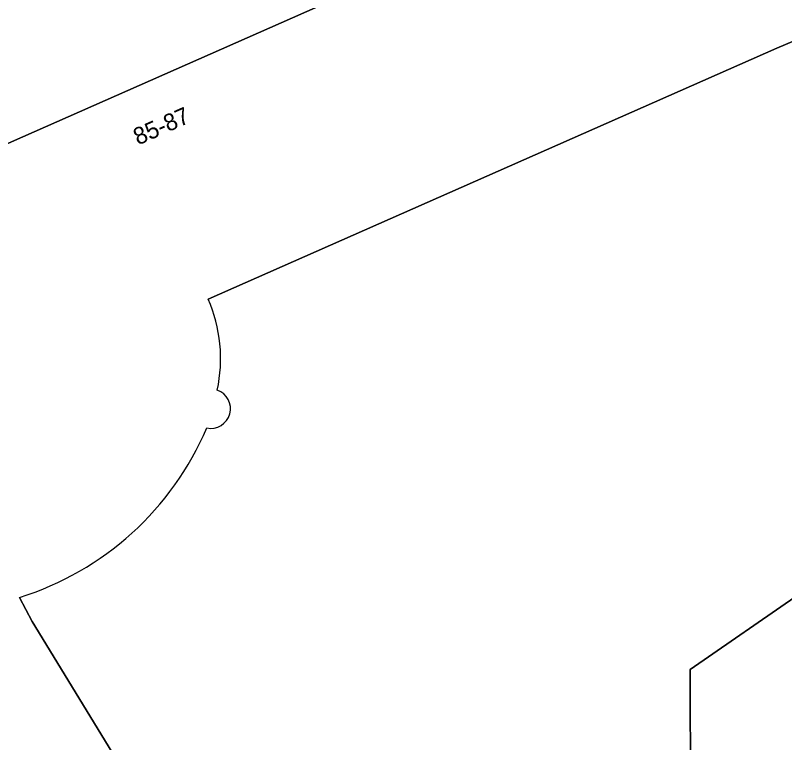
# Model space of a CAD drawing. Extents: x 160377 to 161131, y 383938 to 384853.
# Drawn here: x 160426.68 to 160471.84, y 384709.21 to 384751.93 of the extents above; entities that cross this region are included whole.
import ezdxf

# ---------------------------------------------------------------- set-up
doc = ezdxf.new("R2010")
doc.units = 0
for name, color, linetype in [('IMGEO_Erf', 7, 'Continuous'), ('IMGEO_Pand', 7, 'Continuous'), ('IMGEO_Pand_nummerreeks', 7, 'Continuous'), ('IMGEO_Voetpad_open', 7, 'Continuous')]:
    doc.layers.add(name, color=color, linetype=linetype)

msp = doc.modelspace()

# ---------------------------------------------------------------- linework, layer by layer
at = {"layer": 'IMGEO_Erf'}
for points in [[(160474.704, 384751.423), (160471.395, 384750), (160438.007, 384735.266)], [(160479.098, 384722.358), (160466.304, 384713.501), (160466.315, 384706.177), (160469.372, 384706.18), (160469.375, 384704.132), (160466.318, 384704.146), (160466.334, 384701.748), (160468.387, 384701.741), (160468.377, 384698.707), (160468.367, 384695.673), (160466.316, 384695.695), (160466.299, 384690.955), (160468.371, 384690.963), (160468.361, 384687.925), (160468.35, 384684.887), (160466.303, 384684.92), (160466.29, 384680.132), (160468.346, 384680.138), (160468.343, 384677.095), (160468.34, 384674.051), (160466.281, 384674.086), (160466.274, 384669.689), (160473.289, 384660.154)], [(160473.289, 384660.154), (160466.274, 384669.689), (160466.281, 384674.086), (160466.285, 384677.097), (160466.29, 384680.132), (160466.303, 384684.92), (160466.301, 384687.932), (160466.299, 384690.955), (160466.316, 384695.695), (160466.325, 384698.714), (160466.334, 384701.748), (160466.318, 384704.146), (160466.315, 384706.177), (160466.304, 384713.501), (160479.098, 384722.358)], [(160426.923, 384717.745), (160427.664, 384716.339), (160433.844, 384706.201), (160430.071, 384702.125), (160428.022, 384700.001), (160427.717, 384700.287), (160427.973, 384700.562), (160427.261, 384701.716), (160425.536, 384699.847), (160423.534, 384697.703), (160424.566, 384696.098), (160427.085, 384697.611), (160431.451, 384690.458), (160431.963, 384690.771), (160433.535, 384688.196), (160437.774, 384690.756), (160439.752, 384691.951), (160448.372, 384677.765), (160446.471, 384676.603), (160450.828, 384669.473), (160453.015, 384665.893), (160462.214, 384672.767), (160464.883, 384669.131), (160479.261, 384649.275)]]:
    msp.add_lwpolyline(points, dxfattribs=at)
for centre, radius, start, end in [((160429.975, 384731.773), 8.759, 347.8061, 23.5025), ((160438.156, 384728.831), 1.156, 258.2121, 70.8114), ((160421.673, 384734.596), 17.649, 287.3037, 337.002)]:
    msp.add_arc(centre, radius, start, end, dxfattribs=at)
at = {"layer": 'IMGEO_Pand'}
for points in [[(160471.395, 384750), (160474.704, 384751.423), (160493.106, 384759.485), (160491.915, 384768.014), (160491.505, 384767.959), (160491.558, 384767.562), (160490.306, 384767.006), (160489.562, 384772.388), (160474.338, 384765.646), (160474.703, 384764.823), (160468.722, 384761.279), (160468.028, 384762.853), (160457.806, 384758.343), (160454.991, 384757.101), (160452.92, 384756.187), (160450.07, 384754.929), (160447.903, 384753.973), (160445.12, 384752.745), (160424.929, 384743.835), (160424.387, 384738.76), (160421.187, 384738.304), (160418.395, 384737.438)], [(160438.007, 384735.266), (160471.395, 384750)], [(160406.366, 384725.891), (160408.648, 384722.145), (160411.211, 384717.938), (160418.713, 384705.632), (160423.534, 384697.703), (160425.536, 384699.847), (160427.261, 384701.716), (160427.973, 384700.562), (160427.717, 384700.287), (160428.022, 384700.001), (160430.071, 384702.125), (160433.844, 384706.201), (160427.664, 384716.339), (160426.923, 384717.745)]]:
    msp.add_lwpolyline(points, dxfattribs=at)
for centre, radius, start, end in [((160429.975, 384731.773), 8.759, 347.8061, 23.5025), ((160438.156, 384728.831), 1.156, 258.2121, 70.8114), ((160421.673, 384734.596), 17.649, 287.3037, 337.002)]:
    msp.add_arc(centre, radius, start, end, dxfattribs=at)
at = {"layer": 'IMGEO_Voetpad_open'}
msp.add_lwpolyline([(160399.421, 384732.643), (160401.67, 384733.687), (160424.929, 384743.835), (160445.12, 384752.745), (160444.559, 384753.84), (160447.903, 384753.973), (160450.07, 384754.929), (160449.529, 384756.036), (160452.92, 384756.187), (160454.991, 384757.101), (160454.483, 384758.223), (160457.806, 384758.343), (160468.028, 384762.853)], dxfattribs=at)

# ---------------------------------------------------------------- texts
at = {"layer": 'IMGEO_Pand_nummerreeks'}
msp.add_text('85-87', height=1, rotation=23.7949, dxfattribs=at).set_placement((160433.885, 384744.293))

doc.saveas('drawing.dxf')
